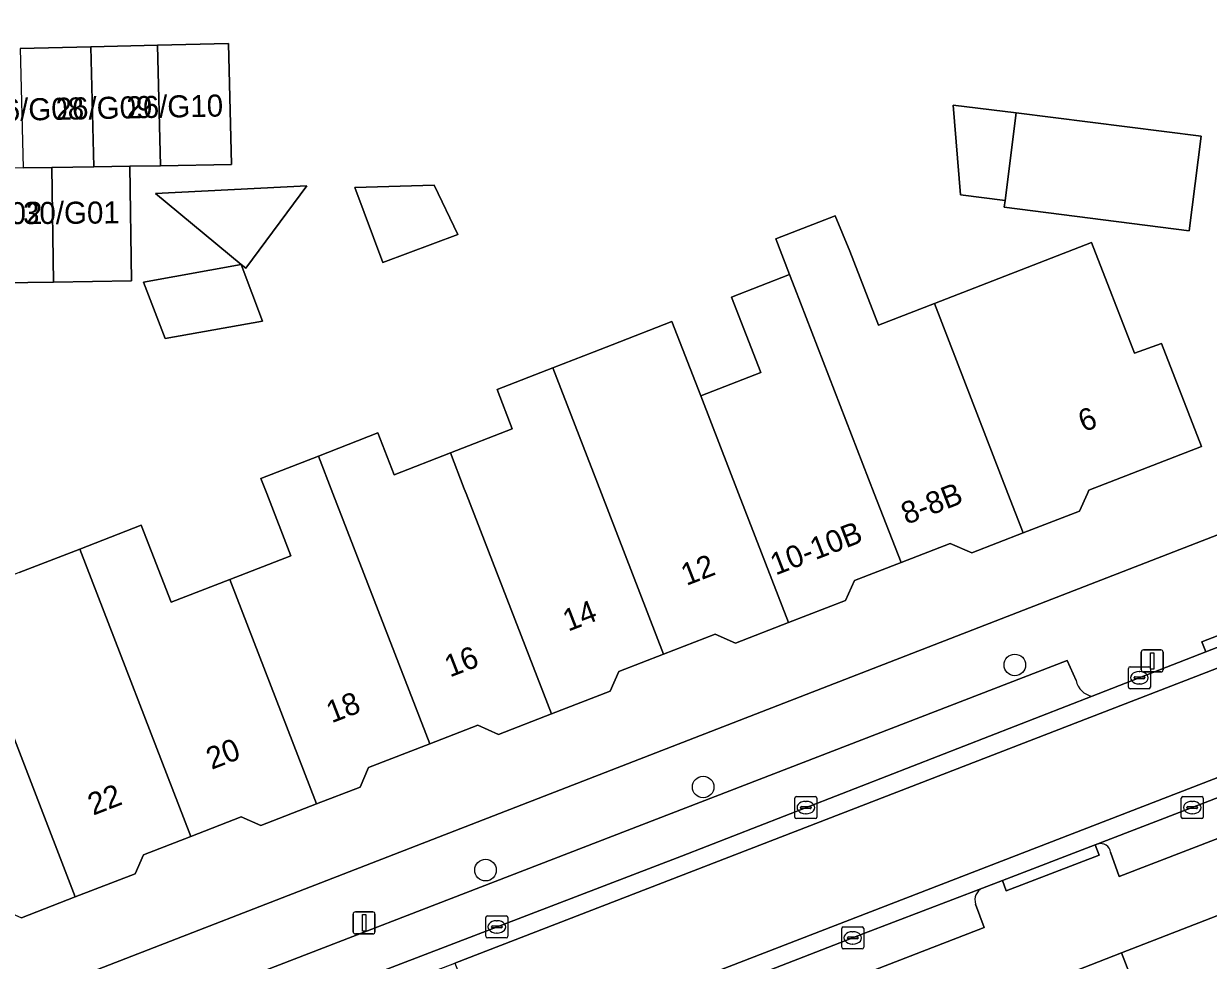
# Model space of a CAD drawing. Extents: x 161692 to 162379, y 380760 to 381678.
# Drawn here: x 161918.3 to 161972, y 381228.8 to 381271.3 of the extents above; entities that cross this region are included whole.
import ezdxf

# ---------------------------------------------------------------- set-up
doc = ezdxf.new("R2010")
doc.units = 0
for name, color, linetype in [('IMGEO_Boom', 7, 'Continuous'), ('IMGEO_Erf', 7, 'Continuous'), ('IMGEO_Kolk', 7, 'Continuous'), ('IMGEO_Lichtmast', 7, 'Continuous'), ('IMGEO_Pand', 7, 'Continuous'), ('IMGEO_Pand_nummerreeks', 7, 'Continuous'), ('IMGEO_Pand_overbouw', 7, 'Continuous'), ('IMGEO_Parkeervlak_open', 7, 'Continuous'), ('IMGEO_Rijbaan_lokaal_open', 7, 'Continuous'), ('IMGEO_Voetpad_open', 7, 'Continuous')]:
    doc.layers.add(name, color=color, linetype=linetype)

msp = doc.modelspace()

# ---------------------------------------------------------------- linework, layer by layer
at = {"layer": 'IMGEO_Boom'}
for centre in [(161963.183, 381242.219), (161949.062, 381236.684), (161939.201, 381232.916)]:
    msp.add_circle(centre, 0.489, dxfattribs=at)
at = {"layer": 'IMGEO_Erf'}
for points in [[(161867.852, 381207.538), (161977.201, 381250), (161995.053, 381256.932), (162000, 381258.853), (162011.546, 381263.36), (162015.076, 381292.22), (162000, 381294.145), (161921.176, 381304.696), (161918.702, 381305.015), (161871.402, 381311.107)], [(161918.121, 381270.172), (161921.315, 381270.25), (161924.333, 381270.325), (161927.549, 381270.404), (161927.695, 381264.907), (161924.468, 381264.856), (161923.079, 381264.834), (161923.153, 381259.629), (161919.626, 381259.58), (161916.1, 381259.532)], [(161918.063, 381246.407), (161920.812, 381247.472), (161923.6, 381248.553), (161924.955, 381245.059), (161927.611, 381246.089), (161930.382, 381247.163), (161929.284, 381250), (161929.022, 381250.676), (161931.627, 381251.687), (161934.327, 381252.736), (161935.064, 381250.843), (161937.607, 381251.836), (161940.413, 381252.931), (161939.721, 381254.715), (161942.248, 381255.696), (161944.116, 381256.42), (161944.934, 381256.738), (161947.648, 381257.791), (161948.954, 381254.417), (161951.677, 381255.474), (161950.349, 381258.896), (161952.978, 381259.917), (161952.35, 381261.541), (161955.04, 381262.585), (161955.709, 381260.977), (161957.011, 381257.624), (161959.543, 381258.607), (161966.654, 381261.368), (161968.603, 381256.348), (161969.829, 381256.791), (161971.639, 381252.13), (161966.538, 381250.15), (161966.472, 381250), (161966.113, 381249.188), (161963.569, 381248.202), (161961.238, 381247.298), (161960.259, 381247.73), (161958.027, 381246.865), (161955.912, 381246.045), (161955.514, 381245.141), (161952.93, 381244.139), (161950.526, 381243.207), (161949.605, 381243.613), (161947.272, 381242.709), (161945.235, 381241.919), (161944.842, 381241.029), (161942.186, 381240), (161939.785, 381239.069), (161938.851, 381239.481), (161936.676, 381238.638), (161933.903, 381237.563), (161933.514, 381236.681), (161931.546, 381235.918), (161929.014, 381234.937), (161928.135, 381235.325), (161925.855, 381234.441), (161923.7, 381233.606), (161923.324, 381232.754), (161920.612, 381231.702), (161918.177, 381230.758)], [(161971.012, 381221.432), (161968.014, 381229.158), (161964.959, 381227.973)]]:
    msp.add_lwpolyline(points, dxfattribs=at)
for points in [[(161971.628, 381266.191), (161971.083, 381261.909), (161962.704, 381262.975), (161962.742, 381263.273), (161960.717, 381263.531), (161960.392, 381267.595), (161963.248, 381267.257)], [(161931.106, 381263.941), (161928.334, 381260.207), (161928.133, 381260.374), (161924.254, 381263.597)], [(161933.282, 381263.864), (161936.88, 381263.97), (161937.95, 381261.732), (161934.545, 381260.466)], [(161928.133, 381260.374), (161929.094, 381257.802), (161924.688, 381257.026), (161923.703, 381259.569)]]:
    msp.add_lwpolyline(points, close=True, dxfattribs=at)
at = {"layer": 'IMGEO_Kolk'}
for p, q in [((161968.328, 381241.213), (161968.328, 381242.065)), ((161968.403, 381242.139), (161969.255, 381242.139)), ((161969.329, 381242.065), (161969.329, 381241.213)), ((161968.587, 381241.633), (161968.587, 381241.645)), ((161969.025, 381241.596), (161968.627, 381241.596)), ((161968.63, 381241.682), (161969.028, 381241.682)), ((161968.816, 381241.919), (161968.841, 381241.919)), ((161969.071, 381241.645), (161969.071, 381241.633)), ((161969.255, 381241.139), (161968.403, 381241.139)), ((161968.839, 381241.359), (161968.814, 381241.359)), ((161953.214, 381235.324), (161953.214, 381236.176)), ((161953.289, 381236.25), (161954.141, 381236.25)), ((161954.215, 381236.176), (161954.215, 381235.324)), ((161970.723, 381235.324), (161970.723, 381236.176)), ((161970.798, 381236.25), (161971.65, 381236.25)), ((161971.724, 381236.176), (161971.724, 381235.324)), ((161953.473, 381235.744), (161953.473, 381235.756)), ((161953.911, 381235.707), (161953.513, 381235.707)), ((161953.516, 381235.793), (161953.914, 381235.793)), ((161953.702, 381236.03), (161953.727, 381236.03)), ((161953.957, 381235.756), (161953.957, 381235.744)), ((161970.982, 381235.744), (161970.982, 381235.756)), ((161971.42, 381235.707), (161971.022, 381235.707)), ((161971.025, 381235.793), (161971.423, 381235.793)), ((161971.211, 381236.03), (161971.236, 381236.03)), ((161971.466, 381235.756), (161971.466, 381235.744)), ((161954.141, 381235.25), (161953.289, 381235.25)), ((161953.725, 381235.47), (161953.7, 381235.47)), ((161971.65, 381235.25), (161970.798, 381235.25)), ((161971.234, 381235.47), (161971.209, 381235.47)), ((161939.212, 381229.915), (161939.212, 381230.767)), ((161939.287, 381230.841), (161940.139, 381230.841)), ((161940.213, 381230.767), (161940.213, 381229.915)), ((161939.471, 381230.335), (161939.471, 381230.347)), ((161939.909, 381230.298), (161939.511, 381230.298)), ((161939.514, 381230.384), (161939.912, 381230.384)), ((161939.7, 381230.621), (161939.725, 381230.621)), ((161939.955, 381230.347), (161939.955, 381230.335)), ((161955.338, 381229.416), (161955.338, 381230.268)), ((161955.413, 381230.342), (161956.265, 381230.342)), ((161956.339, 381230.268), (161956.339, 381229.416)), ((161940.139, 381229.841), (161939.287, 381229.841)), ((161939.723, 381230.061), (161939.698, 381230.061)), ((161955.597, 381229.836), (161955.597, 381229.848)), ((161956.035, 381229.799), (161955.637, 381229.799)), ((161955.64, 381229.885), (161956.038, 381229.885)), ((161955.826, 381230.122), (161955.851, 381230.122)), ((161956.081, 381229.848), (161956.081, 381229.836)), ((161956.265, 381229.342), (161955.413, 381229.342)), ((161955.849, 381229.562), (161955.824, 381229.562))]:
    msp.add_line(p, q, dxfattribs=at)
for points in [[(161968.328, 381241.213), (161968.328, 381242.065)], [(161968.403, 381242.139), (161969.255, 381242.139)], [(161969.329, 381242.065), (161969.329, 381241.213)], [(161969.255, 381241.139), (161968.403, 381241.139)], [(161953.214, 381235.324), (161953.214, 381236.176)], [(161953.289, 381236.25), (161954.141, 381236.25)], [(161954.215, 381236.176), (161954.215, 381235.324)], [(161970.723, 381235.324), (161970.723, 381236.176)], [(161970.798, 381236.25), (161971.65, 381236.25)], [(161971.724, 381236.176), (161971.724, 381235.324)], [(161954.141, 381235.25), (161953.289, 381235.25)], [(161971.65, 381235.25), (161970.798, 381235.25)], [(161939.212, 381229.915), (161939.212, 381230.767)], [(161939.287, 381230.841), (161940.139, 381230.841)], [(161940.213, 381230.767), (161940.213, 381229.915)], [(161955.338, 381229.416), (161955.338, 381230.268)], [(161955.413, 381230.342), (161956.265, 381230.342)], [(161956.339, 381230.268), (161956.339, 381229.416)], [(161940.139, 381229.841), (161939.287, 381229.841)], [(161956.265, 381229.342), (161955.413, 381229.342)]]:
    msp.add_lwpolyline(points, dxfattribs=at)
for centre, radius, start, end in [((161968.405, 381242.063), 0.0765, 91.552, 178.448), ((161968.405, 381242.063), 0.0765, 91.552, 178.448), ((161969.253, 381242.063), 0.0765, 1.552, 88.448), ((161969.253, 381242.063), 0.0765, 1.552, 88.448), ((161968.627, 381241.642), 0.0403, 85.8775, 175.7526), ((161968.624, 381241.632), 0.0366, 178.938, 274.7102), ((161969.028, 381241.639), 0.043, 264.8664, 352.4533), ((161969.032, 381241.644), 0.0386, 1.7309, 96.639), ((161968.405, 381241.215), 0.0765, 181.552, 268.448), ((161968.405, 381241.215), 0.0765, 181.552, 268.448), ((161969.253, 381241.215), 0.0765, 271.552, 358.448), ((161969.253, 381241.215), 0.0765, 271.552, 358.448), ((161953.291, 381236.174), 0.0765, 91.552, 178.448), ((161953.291, 381236.174), 0.0765, 91.552, 178.448), ((161954.139, 381236.174), 0.0765, 1.552, 88.448), ((161954.139, 381236.174), 0.0765, 1.552, 88.448), ((161970.8, 381236.174), 0.0765, 91.552, 178.448), ((161970.8, 381236.174), 0.0765, 91.552, 178.448), ((161971.648, 381236.174), 0.0765, 1.552, 88.448), ((161971.648, 381236.174), 0.0765, 1.552, 88.448), ((161953.513, 381235.753), 0.0403, 85.8775, 175.7526), ((161953.51, 381235.743), 0.0366, 178.938, 274.7102), ((161953.914, 381235.75), 0.043, 264.8664, 352.4533), ((161953.918, 381235.755), 0.0386, 1.7309, 96.639), ((161971.022, 381235.753), 0.0403, 85.8775, 175.7526), ((161971.019, 381235.743), 0.0366, 178.938, 274.7102), ((161971.423, 381235.75), 0.043, 264.8664, 352.4533), ((161971.427, 381235.755), 0.0386, 1.7309, 96.639), ((161953.291, 381235.326), 0.0765, 181.552, 268.448), ((161953.291, 381235.326), 0.0765, 181.552, 268.448), ((161954.139, 381235.326), 0.0765, 271.552, 358.448), ((161954.139, 381235.326), 0.0765, 271.552, 358.448), ((161970.8, 381235.326), 0.0765, 181.552, 268.448), ((161970.8, 381235.326), 0.0765, 181.552, 268.448), ((161971.648, 381235.326), 0.0765, 271.552, 358.448), ((161971.648, 381235.326), 0.0765, 271.552, 358.448), ((161939.289, 381230.765), 0.0765, 91.552, 178.448), ((161939.289, 381230.765), 0.0765, 91.552, 178.448), ((161940.137, 381230.765), 0.0765, 1.552, 88.448), ((161940.137, 381230.765), 0.0765, 1.552, 88.448), ((161939.511, 381230.344), 0.0403, 85.8775, 175.7526), ((161939.508, 381230.334), 0.0366, 178.938, 274.7102), ((161939.912, 381230.341), 0.043, 264.8664, 352.4533), ((161939.916, 381230.346), 0.0386, 1.7309, 96.639), ((161955.415, 381230.266), 0.0765, 91.552, 178.448), ((161955.415, 381230.266), 0.0765, 91.552, 178.448), ((161956.263, 381230.266), 0.0765, 1.552, 88.448), ((161956.263, 381230.266), 0.0765, 1.552, 88.448), ((161939.289, 381229.917), 0.0765, 181.552, 268.448), ((161939.289, 381229.917), 0.0765, 181.552, 268.448), ((161940.137, 381229.917), 0.0765, 271.552, 358.448), ((161940.137, 381229.917), 0.0765, 271.552, 358.448), ((161955.637, 381229.845), 0.0403, 85.8775, 175.7526), ((161955.634, 381229.835), 0.0366, 178.938, 274.7102), ((161956.038, 381229.842), 0.043, 264.8664, 352.4533), ((161956.042, 381229.847), 0.0386, 1.7309, 96.639), ((161955.415, 381229.418), 0.0765, 181.552, 268.448), ((161955.415, 381229.418), 0.0765, 181.552, 268.448), ((161956.263, 381229.418), 0.0765, 271.552, 358.448), ((161956.263, 381229.418), 0.0765, 271.552, 358.448)]:
    msp.add_arc(centre, radius, start, end, dxfattribs=at)
for centre, major_axis, ratio, start_param, end_param in [((161968.815, 381241.639), (-0.387, 0.002), 0.722429, 4.712389, 7.853982), ((161968.84, 381241.639), (-0.39, 0.002), 0.717154, 1.570796, 4.712389), ((161953.701, 381235.75), (-0.387, 0.002), 0.722429, 4.712389, 7.853982), ((161953.726, 381235.75), (-0.39, 0.002), 0.717154, 1.570796, 4.712389), ((161971.21, 381235.75), (-0.387, 0.002), 0.722429, 4.712389, 7.853982), ((161971.235, 381235.75), (-0.39, 0.002), 0.717154, 1.570796, 4.712389), ((161939.699, 381230.341), (-0.387, 0.002), 0.722429, 4.712389, 7.853982), ((161939.724, 381230.341), (-0.39, 0.002), 0.717154, 1.570796, 4.712389), ((161955.825, 381229.842), (-0.387, 0.002), 0.722429, 4.712389, 7.853982), ((161955.85, 381229.842), (-0.39, 0.002), 0.717154, 1.570796, 4.712389)]:
    msp.add_ellipse(centre, major_axis=major_axis, ratio=ratio, start_param=start_param, end_param=end_param, dxfattribs=at)
at = {"layer": 'IMGEO_Lichtmast'}
for p, q in [((161968.914, 381241.999), (161968.914, 381242.799)), ((161968.914, 381242.799), (161968.914, 381241.999)), ((161969.014, 381242.899), (161969.804, 381242.899)), ((161969.804, 381242.899), (161969.014, 381242.899)), ((161969.904, 381242.799), (161969.904, 381241.999)), ((161969.904, 381241.999), (161969.904, 381242.799)), ((161969.804, 381241.899), (161969.014, 381241.899)), ((161969.014, 381241.899), (161969.804, 381241.899)), ((161933.202, 381230.122), (161933.202, 381230.922)), ((161933.202, 381230.922), (161933.202, 381230.122)), ((161933.302, 381231.022), (161934.092, 381231.022)), ((161934.092, 381231.022), (161933.302, 381231.022)), ((161934.192, 381230.922), (161934.192, 381230.122)), ((161934.192, 381230.122), (161934.192, 381230.922)), ((161934.092, 381230.022), (161933.302, 381230.022)), ((161933.302, 381230.022), (161934.092, 381230.022))]:
    msp.add_line(p, q, dxfattribs=at)
for points in [[(161969.334, 381242.774), (161969.484, 381242.774), (161969.484, 381242.024), (161969.334, 381242.024), (161969.334, 381242.774)], [(161933.622, 381230.897), (161933.772, 381230.897), (161933.772, 381230.147), (161933.622, 381230.147), (161933.622, 381230.897)]]:
    msp.add_lwpolyline(points, dxfattribs=at)
for centre, start, end in [((161969.014, 381242.799), 90, 180), ((161969.014, 381242.799), 90, 180), ((161969.804, 381242.799), 0, 90), ((161969.804, 381242.799), 360, 90), ((161969.014, 381241.999), 180, 270), ((161969.014, 381241.999), 180, 270), ((161969.804, 381241.999), 270, 0), ((161969.804, 381241.999), 270, 0), ((161933.302, 381230.922), 90, 180), ((161933.302, 381230.922), 90, 180), ((161934.092, 381230.922), 0, 90), ((161934.092, 381230.922), 360, 90), ((161933.302, 381230.122), 180, 270), ((161933.302, 381230.122), 180, 270), ((161934.092, 381230.122), 270, 0), ((161934.092, 381230.122), 270, 0)]:
    msp.add_arc(centre, 0.1, start, end, dxfattribs=at)
at = {"layer": 'IMGEO_Pand'}
for points in [[(161918.121, 381270.172), (161918.254, 381264.758), (161919.554, 381264.779), (161921.449, 381264.809), (161921.315, 381270.25)], [(161921.315, 381270.25), (161921.449, 381264.809), (161923.079, 381264.834), (161924.468, 381264.856), (161924.333, 381270.325)], [(161924.333, 381270.325), (161924.468, 381264.856), (161927.695, 381264.907), (161927.549, 381270.404)], [(161963.248, 381267.257), (161960.392, 381267.595), (161960.717, 381263.531), (161962.742, 381263.273)], [(161971.628, 381266.191), (161963.248, 381267.257), (161962.742, 381263.273), (161962.704, 381262.975), (161971.083, 381261.909)], [(161916.1, 381259.532), (161919.626, 381259.58), (161919.554, 381264.779), (161918.254, 381264.758), (161916.028, 381264.723)], [(161921.449, 381264.809), (161919.554, 381264.779), (161919.626, 381259.58), (161923.153, 381259.629), (161923.079, 381264.834)], [(161924.254, 381263.597), (161928.133, 381260.374), (161928.334, 381260.207), (161931.106, 381263.941)], [(161934.545, 381260.466), (161937.95, 381261.732), (161936.88, 381263.97), (161933.282, 381263.864)], [(161959.543, 381258.607), (161957.011, 381257.624), (161955.709, 381260.977), (161955.04, 381262.585), (161952.35, 381261.541), (161952.978, 381259.917), (161953.214, 381259.306), (161956.814, 381250), (161958.027, 381246.865), (161960.259, 381247.73), (161961.238, 381247.298), (161963.569, 381248.202), (161962.873, 381250)], [(161963.569, 381248.202), (161966.113, 381249.188), (161966.472, 381250), (161966.538, 381250.15), (161971.639, 381252.13), (161969.829, 381256.791), (161968.603, 381256.348), (161966.654, 381261.368), (161959.543, 381258.607), (161962.873, 381250)], [(161928.133, 381260.374), (161923.703, 381259.569), (161924.688, 381257.026), (161929.094, 381257.802)], [(161953.214, 381259.306), (161952.978, 381259.917), (161950.349, 381258.896), (161951.677, 381255.474), (161948.954, 381254.417), (161950.663, 381250), (161952.93, 381244.139), (161955.514, 381245.141), (161955.912, 381246.045), (161958.027, 381246.865), (161956.814, 381250)], [(161948.954, 381254.417), (161947.648, 381257.791), (161944.934, 381256.738), (161944.116, 381256.42), (161942.248, 381255.696), (161944.452, 381250), (161947.272, 381242.709), (161949.605, 381243.613), (161950.526, 381243.207), (161952.93, 381244.139), (161950.663, 381250)], [(161942.248, 381255.696), (161939.721, 381254.715), (161940.413, 381252.931), (161937.607, 381251.836), (161938.237, 381250.208), (161938.317, 381250), (161942.186, 381240), (161944.842, 381241.029), (161945.235, 381241.919), (161947.272, 381242.709), (161944.452, 381250)], [(161937.607, 381251.836), (161935.064, 381250.843), (161934.327, 381252.736), (161931.627, 381251.687), (161932.28, 381250), (161936.676, 381238.638), (161938.851, 381239.481), (161939.785, 381239.069), (161942.186, 381240), (161938.317, 381250), (161938.237, 381250.208)], [(161936.676, 381238.638), (161932.28, 381250), (161931.627, 381251.687), (161929.022, 381250.676), (161929.284, 381250), (161930.382, 381247.163), (161927.611, 381246.089), (161931.546, 381235.918), (161933.514, 381236.681), (161933.903, 381237.563)], [(161925.855, 381234.441), (161928.135, 381235.325), (161929.014, 381234.937), (161931.546, 381235.918), (161927.611, 381246.089), (161924.955, 381245.059), (161923.6, 381248.553), (161920.812, 381247.472)], [(161920.812, 381247.472), (161918.063, 381246.407), (161915.34, 381245.323), (161916.679, 381241.87), (161920.612, 381231.702), (161923.324, 381232.754), (161923.7, 381233.606), (161925.855, 381234.441)], [(161915.34, 381245.323), (161912.886, 381244.371), (161910.253, 381243.35), (161915.289, 381230.337), (161917.335, 381231.13), (161918.177, 381230.758), (161920.612, 381231.702), (161916.679, 381241.87)], [(161973.821, 381231.412), (161968.014, 381229.158), (161971.012, 381221.432), (161971.739, 381219.559), (161975.665, 381221.081), (161976.691, 381218.439), (161975.355, 381217.92), (161976.278, 381215.541), (161979.211, 381216.679), (161977.093, 381222.138), (161977.383, 381222.251)]]:
    msp.add_lwpolyline(points, close=True, dxfattribs=at)
at = {"layer": 'IMGEO_Pand_overbouw'}
msp.add_lwpolyline([(161967.957, 381220.248), (161971.012, 381221.432), (161968.014, 381229.158), (161964.959, 381227.973)], close=True, dxfattribs=at)
at = {"layer": 'IMGEO_Parkeervlak_open'}
for points in [[(161998.484, 381246.272), (161985.688, 381241.337), (161966.943, 381234.1)], [(161967.522, 381233.725), (161967.913, 381232.62), (161998.67, 381244.485), (161998.304, 381245.539)], [(161965.966, 381241.511), (161965.562, 381242.427), (161903.934, 381218.607), (161904.363, 381217.502)], [(161904.026, 381216.527), (161915.285, 381220.839), (161930.566, 381226.829), (161948.08, 381233.551), (161966.69, 381240.806)], [(161961.722, 381232.1), (161956.348, 381230.042), (161938.085, 381222.934), (161918.222, 381215.27), (161899.284, 381207.916), (161881.555, 381200.986), (161865.97, 381194.951), (161863.559, 381194.025)], [(161864.233, 381193.647), (161864.586, 381192.643), (161961.787, 381230.31), (161961.409, 381231.377)]]:
    msp.add_lwpolyline(points, dxfattribs=at)
for centre, radius, start, end in [((161966.82, 381241.664), 0.868, 190.1465, 261.3771), ((161967.074, 381233.667), 0.452, 7.3223, 106.818), ((161961.956, 381231.569), 0.58, 113.8139, 199.3688)]:
    msp.add_arc(centre, radius, start, end, dxfattribs=at)
at = {"layer": 'IMGEO_Rijbaan_lokaal_open'}
for points in [[(161860.229, 381198.667), (161934.242, 381227.322), (161935.244, 381227.71), (161936.666, 381228.261), (161937.81, 381228.704), (161992.817, 381250), (161996.814, 381251.547), (161996.496, 381252.381), (161990.439, 381250), (161989.5, 381249.639), (161988.088, 381249.097), (161982.421, 381246.921), (161971.836, 381242.806), (161966.69, 381240.806), (161948.08, 381233.551), (161930.566, 381226.829), (161915.285, 381220.839)], [(161918.222, 381215.27), (161938.085, 381222.934), (161956.348, 381230.042), (161961.722, 381232.1), (161962.618, 381232.443), (161966.831, 381234.057), (161966.943, 381234.1), (161985.688, 381241.337), (161998.484, 381246.272), (161998.651, 381246.349), (161998.776, 381246.396), (161998.467, 381247.206), (161939.504, 381224.395), (161938.336, 381223.943), (161936.957, 381223.409), (161935.912, 381223.005), (161861.902, 381194.373)]]:
    msp.add_lwpolyline(points, dxfattribs=at)
msp.add_lwpolyline([(161998.467, 381247.206), (161996.814, 381251.547), (161992.817, 381250), (161937.81, 381228.704), (161939.504, 381224.395)], close=True, dxfattribs=at)
at = {"layer": 'IMGEO_Voetpad_open'}
for points in [[(161989.239, 381251.642), (161996.14, 381254.262), (162000.537, 381255.938), (162011.205, 381260.006), (162011.546, 381263.36), (162000, 381258.853), (161995.053, 381256.932), (161977.201, 381250), (161867.852, 381207.538), (161863.463, 381206.988), (161860.289, 381205.724), (161856.733, 381203.329), (161790.007, 381177.307), (161770.674, 381180.834), (161767.92, 381176.679), (161769.705, 381176.201), (161769.85, 381176.162)], [(161966.69, 381240.806), (161971.836, 381242.806), (161971.655, 381243.272), (161987.907, 381249.562), (161988.088, 381249.097), (161989.5, 381249.639), (161989.646, 381250), (161989.656, 381250.473), (161989.239, 381251.642)], [(161998.304, 381245.539), (161998.67, 381244.485), (161967.913, 381232.62), (161967.522, 381233.725)], [(161904.363, 381217.502), (161903.934, 381218.607), (161965.562, 381242.427), (161965.966, 381241.511)], [(161917.43, 381208.966), (161918.378, 381209.317), (161920.296, 381210.061), (161920.391, 381210.676), (161924.242, 381212.17), (161930.33, 381214.533), (161936.291, 381216.847), (161942.078, 381219.093), (161947.947, 381221.37), (161953.844, 381223.659), (161959.753, 381225.952), (161964.959, 381227.973), (161968.014, 381229.158), (161973.821, 381231.412), (161978.676, 381233.296), (161983.864, 381235.31), (161988.864, 381237.25), (161994.993, 381239.629), (162000, 381241.572), (162001.129, 381242.009), (162002.141, 381241.935), (162008.281, 381241.182)], [(161966.943, 381234.1), (161966.831, 381234.057), (161967.01, 381233.591), (161962.797, 381231.977), (161962.618, 381232.443), (161961.722, 381232.1)], [(161961.409, 381231.377), (161961.787, 381230.31), (161864.586, 381192.643), (161864.233, 381193.647)]]:
    msp.add_lwpolyline(points, dxfattribs=at)
for points in [[(161971.836, 381242.806), (161982.421, 381246.921), (161988.088, 381249.097), (161987.907, 381249.562), (161971.655, 381243.272)], [(161962.618, 381232.443), (161962.797, 381231.977), (161967.01, 381233.591), (161966.831, 381234.057)]]:
    msp.add_lwpolyline(points, close=True, dxfattribs=at)
for centre, radius, start, end in [((161966.82, 381241.664), 0.868, 190.1465, 261.3771), ((161967.074, 381233.667), 0.452, 7.3223, 106.818), ((161961.956, 381231.569), 0.58, 113.8139, 199.3688)]:
    msp.add_arc(centre, radius, start, end, dxfattribs=at)

# ---------------------------------------------------------------- texts
at = {"layer": 'IMGEO_Pand_nummerreeks'}
for s, rotation, p in [('26/G08', 1.1792, (161916.635, 381266.868)), ('26/G09', 1.1792, (161919.732, 381266.932)), ('26/G10', 1.1792, (161922.934, 381266.998)), ('30/G02', 0.4497, (161914.738, 381262.178)), ('30/G01', 0.4497, (161918.246, 381262.205)), ('6', 21.2142, (161966.301, 381252.761)), ('8-8B', 21.1822, (161958.275, 381248.57)), ('10-10B', 21.1937, (161952.345, 381246.271)), ('12', 21.188, (161948.3, 381245.798)), ('14', 21.188, (161942.945, 381243.723)), ('16', 21.188, (161937.586, 381241.646)), ('18', 21.1852, (161932.23, 381239.569)), ('20', 21.1852, (161926.787, 381237.459)), ('22', 21.188, (161921.422, 381235.382))]:
    msp.add_text(s, height=1, rotation=rotation, dxfattribs=at).set_placement(p)

doc.saveas('drawing.dxf')
